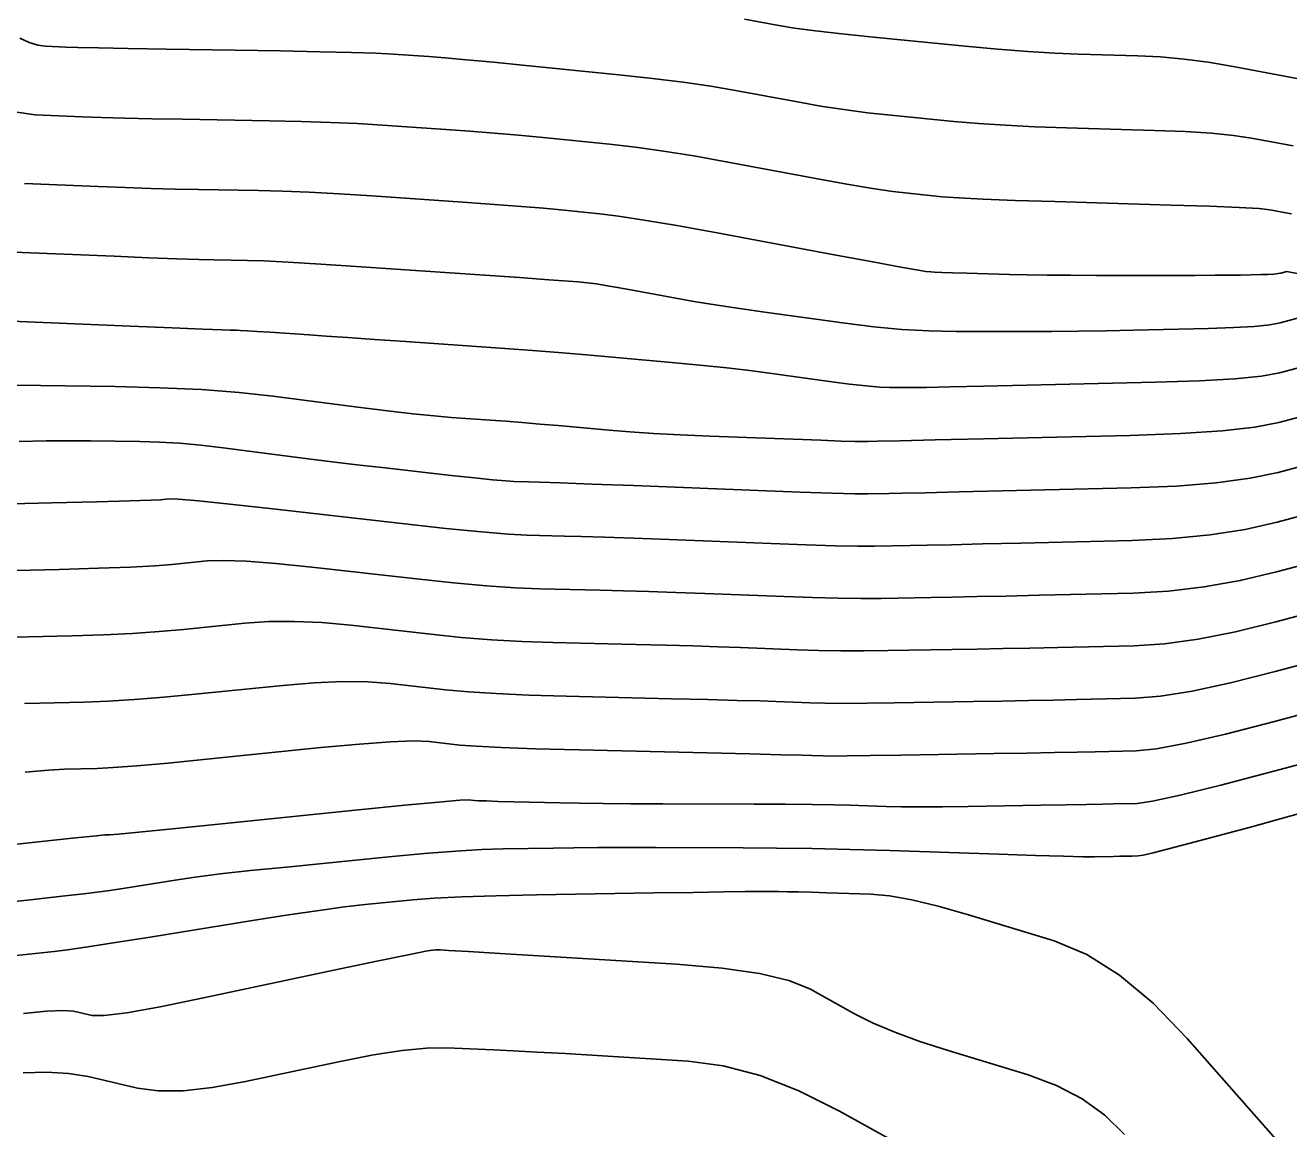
# Model space of a CAD drawing. Extents: x 2082232 to 2083549, y 592624 to 593832.
# Drawn here: x 2083043.3 to 2083073.49, y 593434.11 to 593460.49 of the extents above; entities that cross this region are included whole.
import ezdxf

# ---------------------------------------------------------------- set-up
doc = ezdxf.new("R2010")
doc.units = 0
doc.layers.add('DT_X_Contour_Major', color=7, linetype='Continuous')
doc.layers.add('DT_X_Contour_Minor', color=7, linetype='Continuous')

msp = doc.modelspace()

# ---------------------------------------------------------------- linework, layer by layer
at = {"layer": 'DT_X_Contour_Major'}
for points in [[(2083043.096, 593458.407), (2083043.535, 593458.346), (2083044.656, 593458.3), (2083045.121, 593458.283), (2083045.676, 593458.268), (2083046.321, 593458.253), (2083047.056, 593458.24), (2083049.136, 593458.205), (2083049.89, 593458.189), (2083050.59, 593458.166), (2083051.238, 593458.137), (2083051.833, 593458.101), (2083053.349, 593457.998), (2083053.921, 593457.957), (2083054.499, 593457.91), (2083055.083, 593457.858), (2083055.674, 593457.801), (2083057.258, 593457.643), (2083057.878, 593457.572), (2083058.55, 593457.479), (2083059.273, 593457.363), (2083060.049, 593457.225), (2083062.186, 593456.828), (2083062.925, 593456.693), (2083063.54, 593456.589), (2083064.031, 593456.514), (2083064.397, 593456.47), (2083065.209, 593456.39), (2083065.605, 593456.361), (2083066.185, 593456.331), (2083066.949, 593456.301), (2083067.897, 593456.271), (2083070.668, 593456.191), (2083071.596, 593456.162), (2083072.299, 593456.133), (2083072.778, 593456.105), (2083073.033, 593456.078), (2083073.414, 593456.007), (2083073.553, 593455.978)], [(2083043.154, 593450.539), (2083043.802, 593450.552), (2083044.369, 593450.557), (2083044.855, 593450.554), (2083046.04, 593450.539), (2083046.498, 593450.525), (2083046.982, 593450.495), (2083047.493, 593450.448), (2083048.03, 593450.385), (2083049.498, 593450.195), (2083050.057, 593450.124), (2083050.632, 593450.053), (2083051.223, 593449.983), (2083051.831, 593449.913), (2083053.474, 593449.728), (2083054.03, 593449.667), (2083054.465, 593449.623), (2083054.779, 593449.595), (2083054.972, 593449.583), (2083055.328, 593449.575), (2083055.584, 593449.567), (2083056.086, 593449.548), (2083056.834, 593449.52), (2083057.828, 593449.482), (2083060.807, 593449.366), (2083061.808, 593449.329), (2083062.579, 593449.303), (2083063.119, 593449.289), (2083063.427, 593449.286), (2083063.942, 593449.294), (2083064.256, 593449.301), (2083064.81, 593449.313), (2083065.605, 593449.331), (2083066.64, 593449.355), (2083069.722, 593449.426), (2083070.808, 593449.47), (2083071.755, 593449.547), (2083072.562, 593449.657), (2083073.23, 593449.8), (2083074.825, 593450.226)], [(2083043.296, 593442.636), (2083043.858, 593442.682), (2083044.239, 593442.702), (2083045.017, 593442.721), (2083045.4, 593442.74), (2083045.964, 593442.783), (2083046.711, 593442.851), (2083047.64, 593442.942), (2083050.359, 593443.218), (2083051.286, 593443.305), (2083052.026, 593443.358), (2083052.581, 593443.378), (2083052.95, 593443.363), (2083053.684, 593443.281), (2083054.069, 593443.25), (2083054.672, 593443.221), (2083055.493, 593443.192), (2083056.532, 593443.164), (2083059.594, 593443.092), (2083060.612, 593443.068), (2083061.367, 593443.05), (2083061.861, 593443.037), (2083062.093, 593443.03), (2083062.361, 593443.02), (2083062.554, 593443.018), (2083062.929, 593443.021), (2083063.488, 593443.028), (2083064.23, 593443.039), (2083066.452, 593443.076), (2083067.228, 593443.089), (2083067.887, 593443.1), (2083068.43, 593443.111), (2083068.858, 593443.12), (2083069.843, 593443.143), (2083070.326, 593443.193), (2083071.038, 593443.327), (2083071.977, 593443.544), (2083073.144, 593443.845), (2083076.561, 593444.757)], [(2083043.247, 593435.445), (2083043.815, 593435.462), (2083044.333, 593435.432), (2083044.801, 593435.354), (2083045.982, 593435.081), (2083046.475, 593435.015), (2083047.07, 593435.018), (2083047.766, 593435.093), (2083048.563, 593435.238), (2083050.824, 593435.718), (2083051.619, 593435.873), (2083052.307, 593435.979), (2083052.889, 593436.035), (2083053.364, 593436.042), (2083054.488, 593435.994), (2083054.959, 593435.972), (2083055.529, 593435.942), (2083056.197, 593435.905), (2083056.963, 593435.859), (2083059.138, 593435.727), (2083059.975, 593435.615), (2083060.857, 593435.378), (2083061.782, 593435.016), (2083062.751, 593434.53), (2083065.394, 593433.065)]]:
    msp.add_lwpolyline(points, dxfattribs=at)
at = {"layer": 'DT_X_Contour_Minor'}
for points in [[(2083060.484, 593460.632), (2083061.306, 593460.479), (2083061.678, 593460.419), (2083062.179, 593460.353), (2083062.808, 593460.281), (2083063.565, 593460.204), (2083065.755, 593459.99), (2083066.54, 593459.918), (2083067.253, 593459.862), (2083067.894, 593459.822), (2083068.463, 593459.799), (2083069.884, 593459.758), (2083070.425, 593459.73), (2083070.985, 593459.678), (2083071.562, 593459.602), (2083072.156, 593459.502), (2083073.766, 593459.201)], [(2083043.171, 593460.178), (2083043.393, 593460.078), (2083043.598, 593460.014), (2083043.787, 593459.988), (2083044.27, 593459.968), (2083044.557, 593459.96), (2083045.053, 593459.949), (2083045.759, 593459.935), (2083046.676, 593459.919), (2083049.4, 593459.874), (2083050.334, 593459.856), (2083051.093, 593459.837), (2083051.677, 593459.817), (2083052.086, 593459.796), (2083052.943, 593459.738), (2083053.328, 593459.708), (2083053.843, 593459.663), (2083054.485, 593459.602), (2083055.257, 593459.526), (2083057.485, 593459.303), (2083058.286, 593459.217), (2083059.016, 593459.126), (2083059.676, 593459.03), (2083060.266, 593458.929), (2083061.746, 593458.654), (2083062.302, 593458.556), (2083062.86, 593458.471), (2083063.419, 593458.398), (2083063.981, 593458.337), (2083065.482, 593458.19), (2083066.073, 593458.139), (2083066.719, 593458.096), (2083067.421, 593458.062), (2083068.18, 593458.035), (2083070.276, 593457.975), (2083071.011, 593457.946), (2083071.642, 593457.906), (2083072.17, 593457.854), (2083072.595, 593457.79), (2083073.59, 593457.604)], [(2083043.283, 593456.704), (2083045.041, 593456.632), (2083045.685, 593456.607), (2083046.299, 593456.587), (2083046.882, 593456.571), (2083047.436, 593456.56), (2083048.872, 593456.536), (2083049.445, 593456.521), (2083050.087, 593456.495), (2083050.799, 593456.457), (2083051.58, 593456.407), (2083053.755, 593456.258), (2083054.513, 593456.205), (2083055.155, 593456.157), (2083055.681, 593456.114), (2083056.092, 593456.077), (2083057.031, 593455.982), (2083057.47, 593455.927), (2083058.083, 593455.832), (2083058.87, 593455.697), (2083059.831, 593455.522), (2083062.626, 593455.002), (2083063.548, 593454.83), (2083064.221, 593454.707), (2083064.642, 593454.631), (2083064.814, 593454.603), (2083064.936, 593454.591), (2083065.024, 593454.585), (2083065.196, 593454.578), (2083065.452, 593454.57), (2083065.793, 593454.56), (2083066.812, 593454.53), (2083067.228, 593454.521), (2083067.714, 593454.514), (2083068.269, 593454.51), (2083068.893, 593454.508), (2083070.649, 593454.508), (2083071.249, 593454.508), (2083071.73, 593454.51), (2083072.092, 593454.513), (2083072.335, 593454.516), (2083072.826, 593454.528), (2083072.994, 593454.533), (2083073.129, 593454.541), (2083073.23, 593454.551), (2083073.298, 593454.564), (2083073.437, 593454.601), (2083073.725, 593454.542)], [(2083043.031, 593455.062), (2083045.426, 593454.964), (2083046.249, 593454.931), (2083046.922, 593454.906), (2083047.444, 593454.889), (2083047.816, 593454.88), (2083048.607, 593454.867), (2083049, 593454.854), (2083049.584, 593454.823), (2083050.36, 593454.776), (2083051.327, 593454.712), (2083054.162, 593454.519), (2083055.106, 593454.454), (2083055.812, 593454.405), (2083056.279, 593454.37), (2083056.509, 593454.352), (2083056.804, 593454.322), (2083056.949, 593454.303), (2083057.165, 593454.269), (2083057.451, 593454.22), (2083057.806, 593454.155), (2083058.847, 593453.961), (2083059.276, 593453.885), (2083059.782, 593453.803), (2083060.365, 593453.715), (2083061.025, 593453.622), (2083062.886, 593453.363), (2083063.575, 593453.278), (2083064.246, 593453.217), (2083064.897, 593453.181), (2083065.53, 593453.169), (2083067.194, 593453.168), (2083067.823, 593453.17), (2083068.464, 593453.176), (2083069.117, 593453.186), (2083069.78, 593453.199), (2083071.566, 593453.241), (2083072.175, 593453.261), (2083072.664, 593453.29), (2083073.033, 593453.327), (2083073.281, 593453.373), (2083073.784, 593453.507)], [(2083042.779, 593453.42), (2083045.811, 593453.295), (2083046.813, 593453.255), (2083047.544, 593453.225), (2083048.005, 593453.207), (2083048.196, 593453.2), (2083048.343, 593453.198), (2083048.435, 593453.194), (2083048.6, 593453.185), (2083048.839, 593453.169), (2083049.151, 593453.148), (2083050.081, 593453.085), (2083050.487, 593453.057), (2083051.007, 593453.021), (2083051.641, 593452.977), (2083052.389, 593452.924), (2083054.535, 593452.773), (2083055.313, 593452.717), (2083056.039, 593452.662), (2083056.712, 593452.608), (2083057.332, 593452.554), (2083058.916, 593452.413), (2083059.5, 593452.358), (2083060.065, 593452.298), (2083060.61, 593452.233), (2083061.136, 593452.164), (2083062.514, 593451.973), (2083062.991, 593451.91), (2083063.391, 593451.865), (2083063.713, 593451.838), (2083063.958, 593451.829), (2083064.505, 593451.829), (2083064.83, 593451.832), (2083065.391, 593451.842), (2083066.19, 593451.859), (2083067.226, 593451.883), (2083070.305, 593451.954), (2083071.356, 593451.989), (2083072.199, 593452.038), (2083072.835, 593452.103), (2083073.264, 593452.182), (2083074.131, 593452.413)], [(2083042.46, 593451.888), (2083045.45, 593451.849), (2083046.527, 593451.824), (2083047.513, 593451.778), (2083048.409, 593451.711), (2083049.215, 593451.622), (2083051.245, 593451.36), (2083051.955, 593451.27), (2083052.563, 593451.2), (2083053.069, 593451.147), (2083053.473, 593451.113), (2083054.414, 593451.047), (2083054.78, 593451.02), (2083055.172, 593450.989), (2083055.59, 593450.955), (2083056.033, 593450.916), (2083057.251, 593450.807), (2083057.743, 593450.768), (2083058.308, 593450.732), (2083058.946, 593450.699), (2083059.655, 593450.668), (2083061.645, 593450.591), (2083062.305, 593450.566), (2083062.796, 593450.548), (2083063.117, 593450.538), (2083063.267, 593450.535), (2083063.441, 593450.538), (2083063.662, 593450.543), (2083064.195, 593450.555), (2083065.04, 593450.575), (2083066.197, 593450.602), (2083069.698, 593450.683), (2083070.904, 593450.725), (2083071.898, 593450.791), (2083072.679, 593450.879), (2083073.247, 593450.991), (2083074.478, 593451.32)], [(2083040.709, 593448.992), (2083043.939, 593449.071), (2083045.009, 593449.097), (2083045.796, 593449.119), (2083046.301, 593449.135), (2083046.523, 593449.146), (2083046.738, 593449.168), (2083046.953, 593449.159), (2083047.437, 593449.115), (2083048.191, 593449.037), (2083049.213, 593448.924), (2083052.298, 593448.576), (2083053.352, 593448.461), (2083054.202, 593448.376), (2083054.846, 593448.323), (2083055.284, 593448.299), (2083056.181, 593448.278), (2083056.589, 593448.267), (2083057.142, 593448.249), (2083057.839, 593448.223), (2083058.681, 593448.191), (2083061.118, 593448.097), (2083061.957, 593448.067), (2083062.649, 593448.046), (2083063.192, 593448.036), (2083063.588, 593448.037), (2083064.444, 593448.051), (2083064.85, 593448.058), (2083065.426, 593448.07), (2083066.17, 593448.087), (2083067.084, 593448.108), (2083069.746, 593448.17), (2083070.712, 593448.215), (2083071.611, 593448.303), (2083072.445, 593448.434), (2083073.213, 593448.609), (2083075.172, 593449.132)], [(2083041.363, 593447.414), (2083044.111, 593447.481), (2083045.052, 593447.507), (2083045.814, 593447.535), (2083046.397, 593447.564), (2083046.802, 593447.595), (2083047.643, 593447.681), (2083048.036, 593447.695), (2083048.585, 593447.676), (2083049.288, 593447.622), (2083050.147, 593447.534), (2083052.645, 593447.252), (2083053.532, 593447.158), (2083054.319, 593447.087), (2083055.007, 593447.04), (2083055.596, 593447.016), (2083057.034, 593446.982), (2083057.595, 593446.967), (2083058.198, 593446.949), (2083058.845, 593446.927), (2083059.534, 593446.901), (2083061.429, 593446.828), (2083062.107, 593446.805), (2083062.719, 593446.79), (2083063.266, 593446.784), (2083063.748, 593446.787), (2083064.946, 593446.807), (2083065.445, 593446.816), (2083066.041, 593446.828), (2083066.735, 593446.843), (2083067.527, 593446.861), (2083069.77, 593446.913), (2083070.615, 593446.959), (2083071.468, 593447.059), (2083072.328, 593447.212), (2083073.196, 593447.418), (2083075.519, 593448.038)], [(2083042.322, 593445.843), (2083044.413, 593445.894), (2083045.168, 593445.918), (2083045.864, 593445.951), (2083046.502, 593445.993), (2083047.081, 593446.044), (2083048.549, 593446.193), (2083049.12, 593446.232), (2083049.732, 593446.237), (2083050.386, 593446.207), (2083051.081, 593446.144), (2083052.991, 593445.928), (2083053.711, 593445.855), (2083054.437, 593445.798), (2083055.169, 593445.757), (2083055.908, 593445.732), (2083057.888, 593445.685), (2083058.601, 593445.667), (2083059.255, 593445.649), (2083059.85, 593445.63), (2083060.387, 593445.611), (2083061.74, 593445.558), (2083062.256, 593445.542), (2083062.789, 593445.534), (2083063.34, 593445.532), (2083063.909, 593445.538), (2083065.448, 593445.563), (2083066.039, 593445.573), (2083066.656, 593445.585), (2083067.3, 593445.599), (2083067.971, 593445.614), (2083069.795, 593445.656), (2083070.519, 593445.704), (2083071.325, 593445.815), (2083072.211, 593445.989), (2083073.179, 593446.227), (2083075.867, 593446.945)], [(2083043.28, 593444.272), (2083044.715, 593444.307), (2083045.284, 593444.329), (2083045.914, 593444.367), (2083046.607, 593444.422), (2083047.361, 593444.493), (2083049.454, 593444.706), (2083050.203, 593444.769), (2083050.879, 593444.797), (2083051.483, 593444.792), (2083052.015, 593444.753), (2083053.338, 593444.604), (2083053.89, 593444.553), (2083054.554, 593444.509), (2083055.331, 593444.475), (2083056.22, 593444.448), (2083058.741, 593444.389), (2083059.606, 593444.368), (2083060.311, 593444.349), (2083060.856, 593444.334), (2083061.24, 593444.321), (2083062.051, 593444.289), (2083062.405, 593444.28), (2083062.859, 593444.277), (2083063.414, 593444.28), (2083064.069, 593444.289), (2083065.95, 593444.319), (2083066.633, 593444.331), (2083067.272, 593444.343), (2083067.865, 593444.355), (2083068.414, 593444.367), (2083069.819, 593444.4), (2083070.423, 593444.449), (2083071.181, 593444.571), (2083072.094, 593444.767), (2083073.161, 593445.036), (2083076.214, 593445.851)], [(2083042.578, 593440.855), (2083043.69, 593440.975), (2083044.497, 593441.061), (2083045, 593441.113), (2083045.198, 593441.131), (2083045.319, 593441.134), (2083045.516, 593441.151), (2083046.015, 593441.2), (2083046.816, 593441.28), (2083047.919, 593441.391), (2083051.264, 593441.731), (2083052.369, 593441.842), (2083053.174, 593441.919), (2083053.679, 593441.963), (2083053.884, 593441.973), (2083054.031, 593441.957), (2083054.131, 593441.95), (2083054.321, 593441.943), (2083054.6, 593441.934), (2083054.97, 593441.925), (2083056.074, 593441.899), (2083056.539, 593441.89), (2083057.104, 593441.883), (2083057.769, 593441.878), (2083058.535, 593441.875), (2083060.712, 593441.869), (2083061.467, 593441.865), (2083062.1, 593441.86), (2083062.61, 593441.852), (2083062.999, 593441.842), (2083063.871, 593441.814), (2083064.238, 593441.806), (2083064.687, 593441.803), (2083065.218, 593441.805), (2083065.83, 593441.813), (2083067.571, 593441.842), (2083068.169, 593441.852), (2083068.657, 593441.86), (2083069.034, 593441.868), (2083069.301, 593441.873), (2083069.867, 593441.886), (2083070.23, 593441.938), (2083070.894, 593442.083), (2083071.86, 593442.322), (2083073.127, 593442.654), (2083076.908, 593443.663)], [(2083041.221, 593439.353), (2083043.357, 593439.575), (2083044.11, 593439.657), (2083044.765, 593439.734), (2083045.323, 593439.807), (2083045.783, 593439.876), (2083046.882, 593440.053), (2083047.357, 593440.122), (2083047.958, 593440.198), (2083048.685, 593440.279), (2083049.539, 593440.365), (2083051.983, 593440.605), (2083052.842, 593440.684), (2083053.584, 593440.743), (2083054.208, 593440.781), (2083054.717, 593440.799), (2083055.917, 593440.819), (2083056.408, 593440.826), (2083056.981, 593440.83), (2083057.636, 593440.831), (2083058.373, 593440.83), (2083060.449, 593440.824), (2083061.252, 593440.818), (2083062.104, 593440.805), (2083063.006, 593440.784), (2083063.956, 593440.756), (2083066.557, 593440.67), (2083067.432, 593440.642), (2083068.105, 593440.623), (2083068.576, 593440.612), (2083068.846, 593440.611), (2083069.297, 593440.618), (2083069.452, 593440.621), (2083069.578, 593440.623), (2083069.676, 593440.625), (2083069.745, 593440.626), (2083069.891, 593440.63), (2083070.008, 593440.649), (2083070.249, 593440.705), (2083070.614, 593440.798), (2083071.103, 593440.927), (2083072.572, 593441.319), (2083073.169, 593441.481), (2083073.858, 593441.673)], [(2083043.093, 593438.25), (2083043.383, 593438.284), (2083043.993, 593438.347), (2083044.307, 593438.387), (2083044.794, 593438.457), (2083045.453, 593438.559), (2083046.284, 593438.691), (2083048.73, 593439.086), (2083049.586, 593439.221), (2083050.319, 593439.329), (2083050.931, 593439.411), (2083051.42, 593439.466), (2083052.56, 593439.578), (2083053.066, 593439.617), (2083053.727, 593439.649), (2083054.544, 593439.676), (2083055.516, 593439.697), (2083058.317, 593439.744), (2083059.259, 593439.759), (2083059.986, 593439.77), (2083060.497, 593439.777), (2083060.792, 593439.778), (2083061.292, 593439.777), (2083061.505, 593439.775), (2083061.77, 593439.77), (2083062.086, 593439.761), (2083062.454, 593439.75), (2083063.505, 593439.715), (2083063.946, 593439.675), (2083064.48, 593439.579), (2083065.109, 593439.427), (2083065.832, 593439.221), (2083067.883, 593438.597), (2083068.659, 593438.276), (2083069.446, 593437.781), (2083070.246, 593437.112), (2083071.058, 593436.269), (2083073.239, 593433.789)], [(2083043.256, 593436.866), (2083043.811, 593436.92), (2083044.21, 593436.937), (2083044.454, 593436.917), (2083044.897, 593436.815), (2083045.189, 593436.813), (2083045.73, 593436.882), (2083046.521, 593437.022), (2083047.562, 593437.234), (2083050.672, 593437.895), (2083051.698, 593438.111), (2083052.445, 593438.265), (2083052.912, 593438.357), (2083053.098, 593438.386), (2083053.223, 593438.381), (2083053.413, 593438.37), (2083053.888, 593438.342), (2083054.648, 593438.296), (2083055.694, 593438.233), (2083058.862, 593438.04), (2083059.952, 593437.949), (2083060.845, 593437.821), (2083061.542, 593437.654), (2083062.043, 593437.45), (2083063.115, 593436.856), (2083063.556, 593436.634), (2083064.076, 593436.413), (2083064.674, 593436.193), (2083065.35, 593435.975), (2083067.258, 593435.395), (2083067.938, 593435.143), (2083068.548, 593434.821), (2083069.089, 593434.43), (2083069.559, 593433.97)]]:
    msp.add_lwpolyline(points, dxfattribs=at)

doc.saveas('drawing.dxf')
